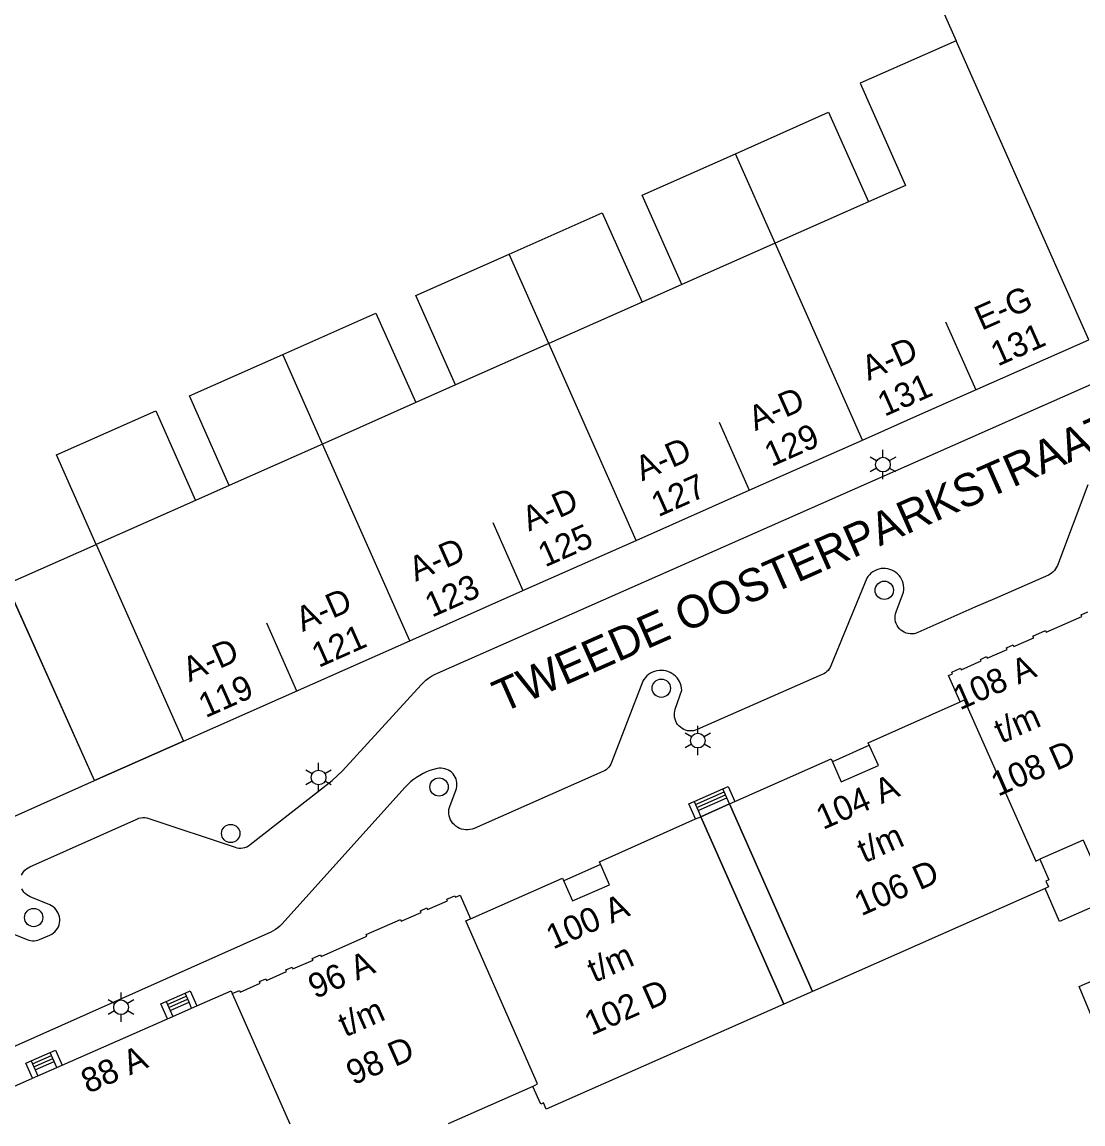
# Model space of a CAD drawing. Extents: x 122462 to 123306, y 485548 to 486417.
# Drawn here: x 122932.7 to 122997.6, y 485548.3 to 485615.8 of the extents above; entities that cross this region are included whole.
import ezdxf

# ---------------------------------------------------------------- set-up
doc = ezdxf.new("R2010")
doc.units = 0
for name, color, linetype in [('Level 1', 7, 'Continuous'), ('Level 10', 7, 'Continuous'), ('Level 11', 7, 'Continuous'), ('Level 17', 7, 'Continuous'), ('Level 19', 7, 'Continuous'), ('Level 21', 7, 'Continuous'), ('Level 23', 7, 'Continuous'), ('Level 30', 7, 'Continuous'), ('Level 31', 7, 'Continuous'), ('Level 33', 7, 'Continuous'), ('Level 4', 7, 'Continuous'), ('Level 5', 7, 'Continuous'), ('Level 50', 7, 'Continuous'), ('Level 53', 7, 'Continuous'), ('Level 58', 7, 'Continuous'), ('Level 59', 7, 'Continuous')]:
    doc.layers.add(name, color=color, linetype=linetype)

msp = doc.modelspace()

# ---------------------------------------------------------------- linework, layer by layer
at = {"layer": 'Level 1'}
for p, q in [((122984.506, 485604.819), (122978.793, 485602.284)), ((122978.793, 485602.284), (122973.081, 485599.749)), ((122973.081, 485599.749), (122970.643, 485598.667)), ((122970.643, 485598.667), (122964.93, 485596.132)), ((122964.93, 485596.132), (122959.218, 485593.597)), ((122959.218, 485593.597), (122956.78, 485592.515)), ((122956.78, 485592.515), (122951.067, 485589.98)), ((122937.1, 485569.36), (122927.164, 485591.602)), ((122977.213, 485587.149), (122984.146, 485590.223)), ((122951.067, 485589.98), (122945.355, 485587.445)), ((122945.355, 485587.445), (122943.29, 485586.528)), ((122970.281, 485584.075), (122977.213, 485587.149)), ((122943.29, 485586.528), (122937.204, 485583.828)), ((122963.348, 485581), (122970.281, 485584.075)), ((122937.204, 485583.828), (122942.551, 485571.778)), ((122956.416, 485577.926), (122963.348, 485581)), ((122942.551, 485571.778), (122956.416, 485577.926)), ((122976.004, 485567.929), (122976.324, 485568.071)), ((122973.927, 485567.007), (122974.246, 485567.148)), ((122997.667, 485565.71), (122995.013, 485564.536)), ((122941.573, 485554.763), (122941.895, 485554.905)), ((122941.895, 485554.905), (122943.056, 485555.417)), ((122943.056, 485555.417), (122943.376, 485555.558)), ((122935.122, 485551.92), (122941.573, 485554.763)), ((122933.632, 485551.263), (122934.802, 485551.779)), ((122934.802, 485551.779), (122935.122, 485551.92)), ((122933.311, 485551.122), (122933.632, 485551.263)), ((122963.964, 485550.622), (122958.766, 485548.322))]:
    msp.add_line(p, q, dxfattribs=at)
for points in [[(122990.902, 485617.994), (122988.827, 485617.071), (122989.883, 485614.69)], [(122989.883, 485614.69), (122984.006, 485612.082), (122986.781, 485605.829), (122984.506, 485604.819)], [(122984.146, 485590.223), (122987.657, 485591.78), (122998.009, 485596.37), (122997.93, 485596.553)], [(122915.14, 485586.229), (122925.07, 485563.999), (122937.1, 485569.36)], [(122990.12, 485574.189), (122989.41, 485575.799), (122989.655, 485575.91), (122989.61, 485576.009), (122990.143, 485576.246), (122990.187, 485576.146), (122991.414, 485576.688), (122991.37, 485576.788), (122991.745, 485576.954), (122991.789, 485576.853), (122993.016, 485577.395), (122992.972, 485577.496), (122993.366, 485577.67), (122993.41, 485577.569), (122994.632, 485578.109), (122994.588, 485578.21), (122995.357, 485578.55), (122995.401, 485578.449), (122997.588, 485579.415), (122997.544, 485579.516), (122997.939, 485579.689)], [(122976.324, 485568.071), (122982.222, 485570.687), (122982.847, 485569.28), (122985.12, 485570.288), (122984.499, 485571.679), (122990.12, 485574.189)], [(122995.326, 485562.749), (122981.084, 485556.447), (122976.004, 485567.929)], [(122974.246, 485567.148), (122979.325, 485555.669), (122964.777, 485549.232), (122964.607, 485549.616), (122964.442, 485549.543), (122963.964, 485550.622)], [(122960.142, 485560.892), (122965.775, 485563.39), (122966.391, 485561.989), (122968.651, 485562.982), (122968.029, 485564.39), (122973.927, 485567.007)], [(122995.013, 485564.536), (122995.567, 485563.283), (122995.384, 485563.202), (122995.542, 485562.845), (122995.326, 485562.749)], [(122945.548, 485556.308), (122945.989, 485556.502), (122946.033, 485556.402), (122947.26, 485556.943), (122947.216, 485557.043), (122947.605, 485557.214), (122947.649, 485557.114), (122948.876, 485557.654), (122948.832, 485557.755), (122949.217, 485557.925), (122949.261, 485557.825), (122950.492, 485558.367), (122950.448, 485558.468), (122950.943, 485558.686), (122950.987, 485558.586), (122953.789, 485559.821), (122953.745, 485559.92), (122955.855, 485560.85), (122955.899, 485560.75), (122957.118, 485561.287), (122957.074, 485561.387), (122957.467, 485561.56), (122957.511, 485561.461), (122958.733, 485561.999), (122958.689, 485562.099), (122959.17, 485562.309), (122959.215, 485562.211), (122959.509, 485562.34), (122960.142, 485560.892)], [(123003.934, 485554.519), (122999.198, 485552.468), (122997.411, 485556.744), (123001.734, 485558.616)], [(122943.376, 485555.558), (122945.469, 485556.479), (122945.548, 485556.308)], [(122932.05, 485548.322), (122931.219, 485550.199), (122933.311, 485551.122)]]:
    msp.add_lwpolyline(points, dxfattribs=at)
at = {"layer": 'Level 10'}
for points in [[(122937.1, 485569.36), (122931.724, 485581.396), (122937.204, 485583.828), (122942.551, 485571.778), (122937.1, 485569.36)], [(122979.325, 485555.669), (122974.246, 485567.148), (122976.004, 485567.929), (122981.084, 485556.447), (122979.325, 485555.669)]]:
    msp.add_lwpolyline(points, dxfattribs=at)
at = {"layer": 'Level 11'}
for p, q in [((122984.572, 485571.522), (122982.299, 485570.514)), ((122968.107, 485564.218), (122965.848, 485563.225))]:
    msp.add_line(p, q, dxfattribs=at)
at = {"layer": 'Level 17'}
msp.add_line((122937.1, 485569.36), (122942.551, 485571.778), dxfattribs=at)
for points in [[(122940.067, 485567.092), (122940.191, 485567.091), (122940.313, 485567.074), (122940.433, 485567.042), (122945.713, 485565.275), (122945.832, 485565.243), (122945.954, 485565.226), (122946.077, 485565.224), (122946.2, 485565.238), (122946.32, 485565.266), (122946.435, 485565.309), (122946.544, 485565.365), (122946.646, 485565.435), (122951.671, 485569.361), (122952.291, 485569.961), (122957.106, 485575.228), (122957.251, 485575.376), (122957.406, 485575.514), (122957.57, 485575.64), (122957.742, 485575.755), (122957.922, 485575.858), (122958.108, 485575.948), (122988.609, 485589.427), (122998.537, 485593.815)], [(122997.939, 485587.488), (122996.081, 485582.534), (122996.031, 485582.428), (122995.971, 485582.327), (122995.9, 485582.234), (122995.82, 485582.149), (122995.731, 485582.072), (122995.634, 485582.006), (122995.531, 485581.95), (122992.224, 485580.499), (122991.032, 485579.976), (122987.543, 485578.432), (122987.427, 485578.389), (122987.307, 485578.361), (122987.184, 485578.348), (122987.061, 485578.35), (122986.939, 485578.368), (122986.82, 485578.4), (122986.705, 485578.446), (122986.598, 485578.507), (122986.498, 485578.58), (122986.409, 485578.665), (122986.331, 485578.76), (122986.264, 485578.864), (122986.212, 485578.976), (122986.173, 485579.093), (122986.149, 485579.214), (122986.14, 485579.337), (122986.147, 485579.461), (122986.169, 485579.582), (122986.205, 485579.7), (122986.661, 485580.911), (122986.678, 485581.047), (122986.681, 485581.183), (122986.667, 485581.319), (122986.639, 485581.453), (122986.596, 485581.583), (122986.539, 485581.707), (122986.469, 485581.824), (122986.385, 485581.932)], [(122986.385, 485581.932), (122986.291, 485582.031), (122986.185, 485582.118), (122986.071, 485582.193), (122985.949, 485582.255), (122985.821, 485582.302), (122985.689, 485582.336), (122985.553, 485582.354), (122985.417, 485582.357), (122985.28, 485582.345), (122985.147, 485582.317), (122985.017, 485582.275), (122984.892, 485582.219), (122984.775, 485582.149), (122984.666, 485582.067), (122984.567, 485581.972), (122984.479, 485581.868), (122984.403, 485581.754), (122982.209, 485576.391), (122982.162, 485576.292), (122982.104, 485576.199), (122982.037, 485576.113), (122981.96, 485576.034), (122981.875, 485575.965), (122981.784, 485575.905), (122981.686, 485575.855), (122974.028, 485572.484), (122973.914, 485572.442), (122973.795, 485572.414), (122973.674, 485572.4), (122973.552, 485572.402), (122973.431, 485572.418), (122973.313, 485572.449), (122973.199, 485572.494), (122973.092, 485572.553), (122972.993, 485572.624), (122972.904, 485572.706), (122972.825, 485572.799), (122972.757, 485572.901), (122972.703, 485573.01), (122972.663, 485573.125), (122972.636, 485573.245), (122972.625, 485573.366), (122972.628, 485573.488), (122972.646, 485573.608), (122972.679, 485573.726), (122973.081, 485574.891), (122973.068, 485575.029), (122973.04, 485575.164), (122972.998, 485575.295), (122972.941, 485575.421), (122972.872, 485575.541), (122972.789, 485575.652), (122972.696, 485575.753), (122972.591, 485575.844), (122972.478, 485575.922), (122972.357, 485575.988), (122972.229, 485576.041), (122972.096, 485576.079), (122971.96, 485576.103), (122971.822, 485576.111), (122971.684, 485576.105), (122971.548, 485576.084), (122971.414, 485576.048), (122971.286, 485575.998), (122971.163, 485575.934), (122971.048, 485575.857), (122970.943, 485575.768), (122970.847, 485575.669), (122970.763, 485575.559), (122970.691, 485575.441), (122968.775, 485570.465), (122968.729, 485570.363), (122968.671, 485570.266), (122968.603, 485570.176), (122968.525, 485570.095), (122968.439, 485570.023), (122968.345, 485569.961), (122968.245, 485569.91), (122960.352, 485566.431), (122960.231, 485566.386), (122960.105, 485566.355), (122959.976, 485566.34), (122959.847, 485566.339), (122959.718, 485566.354), (122959.592, 485566.384), (122959.471, 485566.429), (122959.355, 485566.487), (122959.247, 485566.559), (122959.149, 485566.642), (122959.061, 485566.737), (122958.984, 485566.842), (122958.921, 485566.955), (122958.871, 485567.074), (122958.835, 485567.198), (122958.814, 485567.326), (122958.809, 485567.456), (122958.819, 485567.585), (122958.843, 485567.712), (122958.883, 485567.835), (122959.24, 485568.759)], [(122959.24, 485568.759), (122959.276, 485568.873), (122959.299, 485568.99), (122959.308, 485569.109), (122959.302, 485569.229), (122959.282, 485569.346), (122959.248, 485569.461), (122959.201, 485569.571), (122959.14, 485569.674), (122959.069, 485569.769), (122958.986, 485569.855), (122958.893, 485569.931), (122958.792, 485569.995), (122958.685, 485570.047), (122958.571, 485570.085), (122958.455, 485570.109), (122958.336, 485570.12), (122958.216, 485570.116), (122958.098, 485570.098), (122957.873, 485570.042), (122957.653, 485569.972), (122957.437, 485569.889), (122957.227, 485569.792), (122957.023, 485569.681), (122956.827, 485569.559), (122956.639, 485569.423), (122956.46, 485569.277), (122956.29, 485569.119), (122956.131, 485568.951), (122948.577, 485560.561), (122948.46, 485560.441), (122948.333, 485560.332), (122948.198, 485560.234), (122948.055, 485560.147), (122947.905, 485560.072), (122926.951, 485550.731)], [(122932.638, 485563.565), (122932.694, 485563.674), (122932.763, 485563.775), (122932.844, 485563.867), (122932.936, 485563.948), (122933.036, 485564.017), (122933.145, 485564.074), (122939.708, 485567.006), (122939.824, 485567.05), (122939.944, 485567.079), (122940.067, 485567.092)], [(122928.201, 485561.532), (122932.979, 485559.619), (122933.085, 485559.583), (122933.195, 485559.56), (122933.307, 485559.549), (122933.419, 485559.55), (122933.53, 485559.564), (122933.639, 485559.59), (122933.745, 485559.628), (122934.374, 485559.898), (122934.484, 485559.953), (122934.586, 485560.022), (122934.68, 485560.103), (122934.762, 485560.194), (122934.833, 485560.295), (122934.891, 485560.404), (122934.935, 485560.519), (122934.964, 485560.639), (122934.979, 485560.761), (122934.978, 485560.884), (122934.962, 485561.007), (122934.931, 485561.126), (122934.886, 485561.241), (122934.827, 485561.349), (122934.755, 485561.449), (122934.672, 485561.54), (122934.578, 485561.619), (122934.475, 485561.687), (122934.364, 485561.741), (122933.17, 485562.238), (122933.06, 485562.292), (122932.957, 485562.358), (122932.864, 485562.437), (122932.78, 485562.527), (122932.708, 485562.626), (122932.649, 485562.733)]]:
    msp.add_lwpolyline(points, dxfattribs=at)
at = {"layer": 'Level 19'}
for p, q in [((122978.793, 485602.284), (122976.359, 485607.769)), ((122964.93, 485596.132), (122962.496, 485601.617)), ((122951.067, 485589.98), (122948.633, 485595.465))]:
    msp.add_line(p, q, dxfattribs=at)
msp.add_lwpolyline([(122997.667, 485565.71), (122999.272, 485562.08), (122996.22, 485560.729), (122995.326, 485562.749)], dxfattribs=at)
at = {"layer": 'Level 21'}
for p, q in [((122975.837, 485568.305), (122975.594, 485568.853)), ((122973.836, 485568.072), (122974.079, 485567.524)), ((122976.004, 485567.929), (122975.837, 485568.305)), ((122974.079, 485567.524), (122974.246, 485567.148)), ((122942.895, 485555.785), (122942.653, 485556.334)), ((122941.491, 485555.821), (122941.733, 485555.272)), ((122943.056, 485555.417), (122942.895, 485555.785)), ((122941.733, 485555.272), (122941.895, 485554.905)), ((122934.64, 485552.146), (122934.398, 485552.695)), ((122933.228, 485552.18), (122933.47, 485551.631)), ((122933.47, 485551.631), (122933.632, 485551.263)), ((122934.802, 485551.779), (122934.64, 485552.146))]:
    msp.add_line(p, q, dxfattribs=at)
for points in [[(122975.594, 485568.853), (122975.914, 485568.995), (122976.324, 485568.071)], [(122973.927, 485567.007), (122973.517, 485567.931), (122973.836, 485568.072)], [(122942.653, 485556.334), (122942.973, 485556.474), (122943.376, 485555.558)], [(122941.573, 485554.763), (122941.17, 485555.679), (122941.491, 485555.821)], [(122934.398, 485552.695), (122934.718, 485552.836), (122935.122, 485551.92)], [(122933.311, 485551.122), (122932.907, 485552.038), (122933.228, 485552.18)]]:
    msp.add_lwpolyline(points, dxfattribs=at)
at = {"layer": 'Level 23'}
for points in [[(122976.359, 485607.769), (122982.072, 485610.304), (122984.506, 485604.819)], [(122973.081, 485599.749), (122970.647, 485605.234), (122976.359, 485607.769)], [(122962.496, 485601.617), (122968.209, 485604.152), (122970.643, 485598.667)], [(122959.218, 485593.597), (122956.784, 485599.082), (122962.496, 485601.617)], [(122948.633, 485595.465), (122954.346, 485598), (122956.78, 485592.515)], [(122945.355, 485587.445), (122942.921, 485592.93), (122948.633, 485595.465)], [(122937.204, 485583.828), (122934.771, 485589.313), (122940.857, 485592.014), (122943.29, 485586.528)]]:
    msp.add_lwpolyline(points, dxfattribs=at)
at = {"layer": 'Level 30'}
for p, q in [((122974.079, 485567.524), (122975.837, 485568.305)), ((122976.004, 485567.929), (122974.246, 485567.148)), ((122941.733, 485555.272), (122942.895, 485555.785)), ((122933.47, 485551.631), (122934.64, 485552.146))]:
    msp.add_line(p, q, dxfattribs=at)
at = {"layer": 'Level 31'}
for p, q in [((122973.836, 485568.072), (122975.594, 485568.853)), ((122941.491, 485555.821), (122942.653, 485556.334)), ((122933.228, 485552.18), (122934.398, 485552.695))]:
    msp.add_line(p, q, dxfattribs=at)
at = {"layer": 'Level 33'}
for p, q in [((122973.913, 485567.899), (122975.671, 485568.68)), ((122973.996, 485567.711), (122975.754, 485568.492)), ((122941.568, 485555.647), (122942.73, 485556.16)), ((122941.65, 485555.46), (122942.812, 485555.973)), ((122933.305, 485552.006), (122934.475, 485552.521)), ((122933.387, 485551.819), (122934.557, 485552.334))]:
    msp.add_line(p, q, dxfattribs=at)
at = {"layer": 'Level 4'}
for p, q in [((122997.93, 485596.553), (122989.883, 485614.69)), ((122984.146, 485590.223), (122978.793, 485602.284)), ((122970.281, 485584.075), (122964.93, 485596.132)), ((122956.416, 485577.926), (122951.067, 485589.98)), ((122945.548, 485556.308), (122949.067, 485548.322))]:
    msp.add_line(p, q, dxfattribs=at)
for points in [[(122990.12, 485574.189), (122990.377, 485574.305), (122994.761, 485564.424), (122995.013, 485564.536)], [(122963.964, 485550.622), (122964.247, 485550.781), (122959.86, 485560.767), (122960.142, 485560.892)]]:
    msp.add_lwpolyline(points, dxfattribs=at)
at = {"layer": 'Level 5'}
for p, q in [((122989.224, 485597.474), (122991.078, 485593.297)), ((122975.361, 485591.323), (122977.213, 485587.149)), ((122977.213, 485587.149), (122977.213, 485587.148)), ((122961.497, 485585.171), (122963.348, 485581)), ((122947.634, 485579.018), (122949.483, 485574.852))]:
    msp.add_line(p, q, dxfattribs=at)
at = {"layer": 'Level 50'}
for p, q in [((122985.4, 485589.169), (122985.4, 485589.619)), ((122985.01, 485588.944), (122984.62, 485589.169)), ((122986.179, 485589.169), (122985.789, 485588.944)), ((122985.01, 485588.494), (122984.62, 485588.269)), ((122985.4, 485587.819), (122985.4, 485588.269)), ((122986.179, 485588.269), (122985.789, 485588.494)), ((122974.06, 485572.259), (122974.06, 485572.709)), ((122973.67, 485572.034), (122973.28, 485572.259)), ((122974.839, 485572.259), (122974.449, 485572.034)), ((122973.67, 485571.584), (122973.28, 485571.359)), ((122974.06, 485570.909), (122974.06, 485571.359)), ((122974.839, 485571.359), (122974.449, 485571.584)), ((122950.83, 485569.999), (122950.83, 485570.449)), ((122950.44, 485569.774), (122950.05, 485569.999)), ((122951.609, 485569.999), (122951.219, 485569.774)), ((122950.44, 485569.324), (122950.05, 485569.099)), ((122950.83, 485568.649), (122950.83, 485569.099)), ((122951.609, 485569.099), (122951.219, 485569.324)), ((122938.73, 485555.919), (122938.73, 485556.369)), ((122938.34, 485555.694), (122937.95, 485555.919)), ((122939.509, 485555.919), (122939.119, 485555.694)), ((122938.34, 485555.244), (122937.95, 485555.019)), ((122938.73, 485554.569), (122938.73, 485555.019)), ((122939.509, 485555.019), (122939.119, 485555.244))]:
    msp.add_line(p, q, dxfattribs=at)
for centre in [(122985.4, 485588.719), (122974.06, 485571.809), (122950.83, 485569.549), (122938.73, 485555.469)]:
    msp.add_circle(centre, 0.45, dxfattribs=at)
at = {"layer": 'Level 53'}
for centre in [(122985.48, 485581.019), (122971.82, 485575.019), (122958.21, 485568.969), (122945.45, 485566.119), (122933.38, 485560.969)]:
    msp.add_circle(centre, 0.56, dxfattribs=at)

# ---------------------------------------------------------------- texts
at = {"layer": 'Level 58'}
for s, rotation, p in [('E-G', 23.93199, (122991.446, 485596.917)), ('131', 23.93199, (122992.43, 485594.719)), ('A-D', 23.93199, (122984.513, 485593.841)), ('131', 23.93199, (122985.498, 485591.642)), ('A-D', 23.93199, (122977.581, 485590.764)), ('129', 23.93199, (122978.569, 485588.565)), ('A-D', 23.93199, (122970.649, 485587.687)), ('127', 23.93199, (122971.636, 485585.488)), ('A-D', 23.93199, (122963.717, 485584.61)), ('125', 23.93199, (122964.704, 485582.411)), ('A-D', 23.93199, (122956.785, 485581.533)), ('123', 23.93199, (122957.773, 485579.334)), ('A-D', 23.93199, (122949.853, 485578.456)), ('121', 23.93199, (122950.838, 485576.257)), ('A-D', 23.93199, (122942.921, 485575.379)), ('108 A', 23.83091, (122990.112, 485573.652)), ('119', 23.93199, (122943.908, 485573.179)), ('t/m', 23.83091, (122992.642, 485571.612)), ('108 D', 23.83091, (122992.448, 485568.366)), ('104 A', 23.89859, (122981.731, 485566.326)), ('t/m', 23.89859, (122984.263, 485564.287)), ('106 D', 23.89859, (122984.073, 485561.041)), ('100 A', 23.89859, (122965.196, 485559)), ('t/m', 23.89859, (122967.728, 485556.961)), ('96 A', 23.77955, (122950.621, 485555.965)), ('102 D', 23.89859, (122967.539, 485553.715)), ('t/m', 23.77955, (122952.466, 485553.621)), ('98 D', 23.77955, (122952.952, 485550.677)), ('88 A', 23.78317, (122936.71, 485550.162))]:
    msp.add_text(s, height=1.5, rotation=rotation, dxfattribs=at).set_placement(p)
at = {"layer": 'Level 59'}
msp.add_text('TWEEDE OOSTERPARKSTRAAT', height=2, rotation=23.83508, dxfattribs=at).set_placement((122962.082, 485573.487))

doc.saveas('drawing.dxf')
